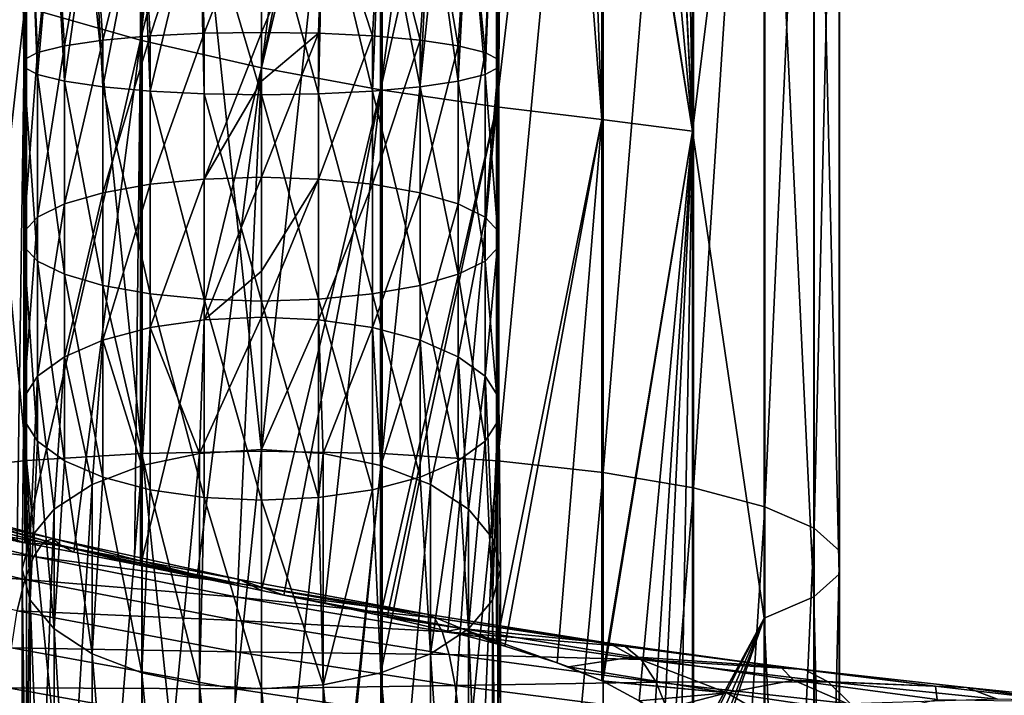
# Model space of a CAD drawing. Header units: metres. Extents: x -109 to 109, y -452 to 89.
# Tile 276 of 656: x -4 to 11, y -166 to -156. Entities that reach past the tile are written whole.
import ezdxf

# ---------------------------------------------------------------- set-up
doc = ezdxf.new("R2010")
doc.units = ezdxf.units.M
doc.layers.add('solid_K244270000C71_000_01', color=7, linetype='CONTINUOUS')
doc.layers.add('solid_k244270000c71_000_02', color=7, linetype='CONTINUOUS')

msp = doc.modelspace()

# ---------------------------------------------------------------- linework, layer by layer
at = {"layer": 'solid_K244270000C71_000_01'}
for points in [[(0, -145.388916, 867.720947), (0, -161.974365, 871.503174), (1.767249, -145.439102, 867.542114)], [(0, -161.974365, 871.503174), (1.767249, -162.009903, 871.320862), (1.767249, -145.439102, 867.542114)], [(1.767249, -145.439102, 867.542114), (1.767249, -162.009903, 871.320862), (3.458888, -145.587692, 867.012695)], [(1.767249, -162.009903, 871.320862), (3.458888, -162.115128, 870.781128), (3.458888, -145.587692, 867.012695)], [(3.458888, -145.587692, 867.012695), (3.458888, -162.115128, 870.781128), (4.999055, -145.828156, 866.155945)], [(3.458888, -162.115128, 870.781128), (4.999055, -162.285431, 869.907715), (4.999055, -145.828156, 866.155945)], [(4.999055, -145.828156, 866.155945), (4.999055, -162.285431, 869.907715), (6.320303, -146.149979, 865.009277)], [(4.999055, -162.285431, 869.907715), (6.320303, -162.513336, 868.73877), (6.320303, -146.149979, 865.009277)], [(6.320303, -146.149979, 865.009277), (6.320303, -162.513336, 868.73877), (7.364774, -146.539063, 863.622986)], [(6.320303, -162.513336, 868.73877), (7.364774, -162.788879, 867.3255), (7.364774, -146.539063, 863.622986)], [(7.364774, -146.539063, 863.622986), (7.364774, -162.788879, 867.3255), (8.086726, -146.978363, 862.057739)], [(7.364774, -162.788879, 867.3255), (8.086726, -163.099976, 865.729797), (8.086726, -146.978363, 862.057739)], [(8.086726, -146.978363, 862.057739), (8.086726, -163.099976, 865.729797), (8.454546, -147.448654, 860.382141)], [(8.086726, -163.099976, 865.729797), (8.454546, -163.433014, 864.021606), (8.454546, -147.448654, 860.382141)], [(8.454546, -147.448654, 860.382141), (8.454546, -163.433014, 864.021606), (8.452125, -147.929337, 858.669495)], [(8.452125, -147.929337, 858.669495), (8.452125, -163.773422, 862.275635), (8.079568, -148.399338, 856.994812)], [(8.454546, -163.433014, 864.021606), (8.452125, -163.773422, 862.275635), (8.452125, -147.929337, 858.669495)], [(6.163267, -148.461227, 853.680664), (6.310166, -148.318588, 853.805908), (6.304805, -157.293091, 856.047607)], [(6.304805, -157.293091, 856.047607), (6.310166, -148.318588, 853.805908), (7.353192, -148.83812, 855.431458)], [(5.901485, -148.648392, 853.458496), (6.163267, -148.461227, 853.680664), (6.304805, -157.293091, 856.047607)], [(8.079568, -148.399338, 856.994812), (8.079568, -164.106262, 860.568359), (7.353192, -148.83812, 855.431458)], [(8.452125, -163.773422, 862.275635), (8.079568, -164.106262, 860.568359), (8.079568, -148.399338, 856.994812)], [(5.5257, -148.83252, 853.154968), (5.887649, -148.656647, 853.44696), (6.304805, -157.293091, 856.047607)], [(5.887649, -148.656647, 853.44696), (5.901485, -148.648392, 853.458496), (6.304805, -157.293091, 856.047607)], [(0, -156.370483, 852.963684), (0, -148.802002, 851.029175), (0.944926, -148.969009, 851.130066)], [(5.010845, -148.993073, 852.776794), (5.5257, -148.83252, 853.154968), (6.304805, -157.293091, 856.047607)], [(6.304805, -157.293091, 856.047607), (7.353192, -148.83812, 855.431458), (7.353192, -164.416992, 858.974609)], [(8.079568, -164.106262, 860.568359), (7.353192, -164.416992, 858.974609), (7.353192, -148.83812, 855.431458)], [(0, -156.370483, 852.963684), (0.944926, -148.969009, 851.130066), (1.468173, -149.041214, 851.227905)], [(0, -156.370483, 852.963684), (1.468173, -149.041214, 851.227905), (1.745131, -149.073334, 851.292053)], [(4.359558, -149.106537, 852.361084), (4.686684, -149.059311, 852.561401), (4.980319, -157.12616, 854.792419)], [(4.686684, -149.059311, 852.561401), (4.98241, -148.999786, 852.757202), (4.980319, -157.12616, 854.792419)], [(4.980319, -157.12616, 854.792419), (4.98241, -148.999786, 852.757202), (6.304805, -157.293091, 856.047607)], [(4.98241, -148.999786, 852.757202), (5.010845, -148.993073, 852.776794), (6.304805, -157.293091, 856.047607)], [(0, -156.370483, 852.963684), (1.745131, -149.073334, 851.292053), (1.744606, -156.690506, 853.22406)], [(1.744606, -156.690506, 853.22406), (1.745131, -149.073334, 851.292053), (1.871837, -149.086578, 851.324341)], [(1.744606, -156.690506, 853.22406), (1.871837, -149.086578, 851.324341), (2.763667, -149.151596, 851.604797)], [(1.744606, -156.690506, 853.22406), (2.763667, -149.151596, 851.604797), (3.440239, -149.162811, 851.883179)], [(1.744606, -156.690506, 853.22406), (3.440239, -149.162811, 851.883179), (3.437735, -156.940308, 853.841309)], [(3.437735, -156.940308, 853.841309), (4.359558, -149.106537, 852.361084), (4.980319, -157.12616, 854.792419)], [(3.437735, -156.940308, 853.841309), (3.600319, -149.159637, 851.957825), (4.359558, -149.106537, 852.361084)], [(3.437735, -156.940308, 853.841309), (3.440239, -149.162811, 851.883179), (3.600319, -149.159637, 851.957825)], [(0.905867, -153.699997, 377.880646), (0, -153.699997, 377.999908), (0.837605, -156.748016, 377.698822)], [(0.905867, -153.699997, 377.880646), (0.837605, -156.748016, 377.698822), (1.626531, -156.709045, 377.402161)], [(0.905867, -153.699997, 371.119171), (1.626531, -155.901627, 371.256805), (0.837605, -155.86264, 370.960144)], [(1.75, -153.699997, 377.531006), (0.905867, -153.699997, 377.880646), (1.626531, -156.709045, 377.402161)], [(0.905867, -153.699997, 371.119171), (1.75, -153.699997, 371.468811), (1.626531, -155.901627, 371.256805)], [(1.75, -153.699997, 377.531006), (1.626531, -156.709045, 377.402161), (2.320929, -156.646606, 376.926941)], [(1.75, -153.699997, 371.468811), (2.320929, -155.964066, 371.732025), (1.626531, -155.901627, 371.256805)], [(2.474874, -153.699997, 376.974792), (1.75, -153.699997, 377.531006), (2.320929, -156.646606, 376.926941)], [(1.75, -153.699997, 371.468811), (2.474874, -153.699997, 372.025024), (2.320929, -155.964066, 371.732025)], [(2.474874, -153.699997, 376.974792), (2.320929, -156.646606, 376.926941), (2.880444, -156.564331, 376.300781)], [(2.474874, -153.699997, 372.025024), (2.880444, -156.046326, 372.358215), (2.320929, -155.964066, 371.732025)], [(3.031089, -153.699997, 376.249908), (2.474874, -153.699997, 376.974792), (2.880444, -156.564331, 376.300781)], [(2.474874, -153.699997, 372.025024), (3.031089, -153.699997, 372.749908), (2.880444, -156.046326, 372.358215)], [(3.031089, -153.699997, 376.249908), (2.880444, -156.564331, 376.300781), (3.272557, -156.46701, 375.560028)], [(3.031089, -153.699997, 372.749908), (3.272557, -156.143661, 373.098938), (2.880444, -156.046326, 372.358215)], [(3.38074, -153.699997, 375.405762), (3.031089, -153.699997, 376.249908), (3.272557, -156.46701, 375.560028)], [(3.031089, -153.699997, 372.749908), (3.38074, -153.699997, 373.594025), (3.272557, -156.143661, 373.098938)], [(3.38074, -153.699997, 375.405762), (3.272557, -156.46701, 375.560028), (3.474481, -156.360291, 374.747772)], [(3.38074, -153.699997, 373.594025), (3.474481, -156.250381, 373.911194), (3.272557, -156.143661, 373.098938)], [(3.5, -153.699997, 374.499908), (3.38074, -153.699997, 375.405762), (3.474481, -156.360291, 374.747772)], [(3.38074, -153.699997, 373.594025), (3.5, -153.699997, 374.499908), (3.474481, -156.250381, 373.911194)], [(3.5, -153.699997, 374.499908), (3.474481, -156.360291, 374.747772), (3.474481, -156.250381, 373.911194)], [(0.837605, -155.86264, 370.960144), (1.626531, -155.901627, 371.256805), (0.837605, -157.994736, 370.536469)], [(1.626531, -155.901627, 371.256805), (1.626531, -158.072144, 370.8255), (0.837605, -157.994736, 370.536469)], [(1.626531, -155.901627, 371.256805), (2.320929, -155.964066, 371.732025), (1.626531, -158.072144, 370.8255)], [(2.320929, -155.964066, 371.732025), (2.320929, -158.196136, 371.288483), (1.626531, -158.072144, 370.8255)], [(2.320929, -155.964066, 371.732025), (2.880444, -156.046326, 372.358215), (2.320929, -158.196136, 371.288483)], [(2.880444, -156.046326, 372.358215), (2.880444, -158.359512, 371.89856), (2.320929, -158.196136, 371.288483)], [(2.880444, -156.046326, 372.358215), (3.272557, -156.143661, 373.098938), (2.880444, -158.359512, 371.89856)], [(3.272557, -156.143661, 373.098938), (3.272557, -158.55278, 372.620239), (2.880444, -158.359512, 371.89856)], [(3.272557, -156.143661, 373.098938), (3.474481, -156.250381, 373.911194), (3.272557, -158.55278, 372.620239)], [(3.474481, -156.250381, 373.911194), (3.474481, -158.764709, 373.411591), (3.272557, -158.55278, 372.620239)], [(3.474481, -156.250381, 373.911194), (3.474481, -156.360291, 374.747772), (3.474481, -158.764709, 373.411591)], [(0, -164.011551, 854.587952), (0, -156.370483, 852.963684), (1.744606, -156.690506, 853.22406)], [(3.474481, -156.360291, 374.747772), (3.272557, -156.46701, 375.560028), (3.474481, -158.982986, 374.226624)], [(3.474481, -156.360291, 374.747772), (3.474481, -158.982986, 374.226624), (3.474481, -158.764709, 373.411591)], [(3.272557, -156.46701, 375.560028), (2.880444, -156.564331, 376.300781), (3.272557, -159.194916, 375.017975)], [(3.272557, -156.46701, 375.560028), (3.272557, -159.194916, 375.017975), (3.474481, -158.982986, 374.226624)], [(0.326483, -164.079163, 854.6073), (0, -164.011551, 854.587952), (1.744606, -156.690506, 853.22406)], [(0.927363, -164.204834, 854.676514), (0.326483, -164.079163, 854.6073), (1.744606, -156.690506, 853.22406)], [(0.927363, -164.204834, 854.676514), (1.744606, -156.690506, 853.22406), (1.744866, -164.380783, 854.842468)], [(2.320929, -156.646606, 376.926941), (1.626531, -156.709045, 377.402161), (2.320929, -159.551575, 376.349701)], [(1.744866, -164.380783, 854.842468), (1.744606, -156.690506, 853.22406), (3.437735, -156.940308, 853.841309)], [(2.880444, -156.564331, 376.300781), (2.320929, -156.646606, 376.926941), (2.880444, -159.388199, 375.739655)], [(2.320929, -156.646606, 376.926941), (2.320929, -159.551575, 376.349701), (2.880444, -159.388199, 375.739655)], [(2.880444, -156.564331, 376.300781), (2.880444, -159.388199, 375.739655), (3.272557, -159.194916, 375.017975)], [(0.837605, -156.748016, 377.698822), (0, -156.761261, 377.799652), (0.837605, -159.75296, 377.101715)], [(1.626531, -156.709045, 377.402161), (0.837605, -156.748016, 377.698822), (1.626531, -159.675568, 376.812714)], [(0.837605, -156.748016, 377.698822), (0.837605, -159.75296, 377.101715), (1.626531, -159.675568, 376.812714)], [(1.626531, -156.709045, 377.402161), (1.626531, -159.675568, 376.812714), (2.320929, -159.551575, 376.349701)], [(1.841262, -164.402115, 854.867676), (1.744866, -164.380783, 854.842468), (3.437735, -156.940308, 853.841309)], [(2.725565, -164.607681, 855.157715), (1.841262, -164.402115, 854.867676), (3.437735, -156.940308, 853.841309)], [(2.725565, -164.607681, 855.157715), (3.437735, -156.940308, 853.841309), (3.439316, -164.793518, 855.475342)], [(3.439316, -164.793518, 855.475342), (3.437735, -156.940308, 853.841309), (4.980319, -157.12616, 854.792419)], [(3.561313, -164.827972, 855.537842), (3.439316, -164.793518, 855.475342), (4.980319, -157.12616, 854.792419)], [(4.32708, -165.070602, 855.991394), (3.561313, -164.827972, 855.537842), (4.980319, -157.12616, 854.792419)], [(4.32708, -165.070602, 855.991394), (4.980319, -157.12616, 854.792419), (4.981078, -165.333771, 856.475403)], [(4.981078, -165.333771, 856.475403), (4.980319, -157.12616, 854.792419), (6.304805, -157.293091, 856.047607)], [(4.993246, -165.339386, 856.485413), (4.981078, -165.333771, 856.475403), (6.304805, -157.293091, 856.047607)], [(5.525215, -165.62558, 856.963684), (4.993246, -165.339386, 856.485413), (6.304805, -157.293091, 856.047607)], [(5.753656, -165.782623, 857.197815), (5.525215, -165.62558, 856.963684), (6.304805, -157.293091, 856.047607)], [(5.897605, -165.898331, 857.356201), (5.753656, -165.782623, 857.197815), (6.304805, -157.293091, 856.047607)], [(6.143525, -166.143341, 857.650513), (5.897605, -165.898331, 857.356201), (6.304805, -157.293091, 856.047607)], [(6.143525, -166.143341, 857.650513), (6.304805, -157.293091, 856.047607), (6.305204, -166.363113, 857.865906)], [(6.305204, -166.363113, 857.865906), (6.304805, -157.293091, 856.047607), (7.353192, -164.416992, 858.974609)], [(0.837605, -157.994736, 370.536469), (1.626531, -158.072144, 370.8255), (0.837605, -160.053192, 369.837891)], [(1.626531, -158.072144, 370.8255), (1.626531, -160.167694, 370.114319), (0.837605, -160.053192, 369.837891)], [(1.626531, -158.072144, 370.8255), (2.320929, -158.196136, 371.288483), (1.626531, -160.167694, 370.114319)], [(2.320929, -158.196136, 371.288483), (2.320929, -160.35112, 370.557129), (1.626531, -160.167694, 370.114319)], [(2.320929, -158.196136, 371.288483), (2.880444, -158.359512, 371.89856), (2.320929, -160.35112, 370.557129)], [(2.880444, -158.359512, 371.89856), (2.880444, -160.592804, 371.140625), (2.320929, -160.35112, 370.557129)], [(2.880444, -158.359512, 371.89856), (3.272557, -158.55278, 372.620239), (2.880444, -160.592804, 371.140625)], [(3.272557, -158.55278, 372.620239), (3.272557, -160.878708, 371.830841), (2.880444, -160.592804, 371.140625)], [(3.272557, -158.55278, 372.620239), (3.474481, -158.764709, 373.411591), (3.272557, -160.878708, 371.830841)], [(3.474481, -158.764709, 373.411591), (3.474481, -161.19223, 372.587738), (3.272557, -160.878708, 371.830841)], [(3.474481, -158.764709, 373.411591), (3.474481, -158.982986, 374.226624), (3.474481, -161.19223, 372.587738)], [(3.474481, -158.982986, 374.226624), (3.272557, -159.194916, 375.017975), (3.474481, -161.515121, 373.367249)], [(3.474481, -158.982986, 374.226624), (3.474481, -161.515121, 373.367249), (3.474481, -161.19223, 372.587738)], [(3.272557, -159.194916, 375.017975), (2.880444, -159.388199, 375.739655), (3.272557, -161.828629, 374.124146)], [(3.272557, -159.194916, 375.017975), (3.272557, -161.828629, 374.124146), (3.474481, -161.515121, 373.367249)], [(2.880444, -159.388199, 375.739655), (2.320929, -159.551575, 376.349701), (2.880444, -162.114532, 374.814392)], [(2.880444, -159.388199, 375.739655), (2.880444, -162.114532, 374.814392), (3.272557, -161.828629, 374.124146)], [(2.320929, -159.551575, 376.349701), (1.626531, -159.675568, 376.812714), (2.320929, -162.356216, 375.397858)], [(2.320929, -159.551575, 376.349701), (2.320929, -162.356216, 375.397858), (2.880444, -162.114532, 374.814392)], [(1.626531, -159.675568, 376.812714), (0.837605, -159.75296, 377.101715), (1.626531, -162.539642, 375.840698)], [(1.626531, -159.675568, 376.812714), (1.626531, -162.539642, 375.840698), (2.320929, -162.356216, 375.397858)], [(0.837605, -159.75296, 377.101715), (0, -159.779282, 377.199951), (0.837605, -162.654144, 376.117126)], [(0.837605, -159.75296, 377.101715), (0.837605, -162.654144, 376.117126), (1.626531, -162.539642, 375.840698)], [(0.837605, -160.053192, 369.837891), (1.626531, -160.167694, 370.114319), (0.905867, -162.009628, 368.892609)], [(1.626531, -160.167694, 370.114319), (1.75, -162.184448, 369.195404), (0.905867, -162.009628, 368.892609)], [(1.626531, -160.167694, 370.114319), (2.320929, -160.35112, 370.557129), (1.75, -162.184448, 369.195404)], [(2.320929, -160.35112, 370.557129), (2.474874, -162.46257, 369.677124), (1.75, -162.184448, 369.195404)], [(2.320929, -160.35112, 370.557129), (2.880444, -160.592804, 371.140625), (2.474874, -162.46257, 369.677124)], [(2.880444, -160.592804, 371.140625), (3.031089, -162.824997, 370.304871), (2.474874, -162.46257, 369.677124)], [(2.880444, -160.592804, 371.140625), (3.272557, -160.878708, 371.830841), (3.031089, -162.824997, 370.304871)], [(3.272557, -160.878708, 371.830841), (3.38074, -163.24707, 371.035919), (3.031089, -162.824997, 370.304871)], [(3.272557, -160.878708, 371.830841), (3.474481, -161.19223, 372.587738), (3.38074, -163.24707, 371.035919)], [(3.474481, -161.19223, 372.587738), (3.5, -163.699997, 371.820404), (3.38074, -163.24707, 371.035919)], [(3.474481, -161.19223, 372.587738), (3.474481, -161.515121, 373.367249), (3.5, -163.699997, 371.820404)], [(3.474481, -161.515121, 373.367249), (3.272557, -161.828629, 374.124146), (3.38074, -164.152939, 372.604919)], [(3.474481, -161.515121, 373.367249), (3.38074, -164.152939, 372.604919), (3.5, -163.699997, 371.820404)], [(3.272557, -161.828629, 374.124146), (2.880444, -162.114532, 374.814392), (3.031089, -164.574997, 373.335968)], [(3.272557, -161.828629, 374.124146), (3.031089, -164.574997, 373.335968), (3.38074, -164.152939, 372.604919)], [(0, -161.974365, 871.503174), (0, -178.812943, 873.920715), (1.767249, -162.009903, 871.320862)], [(0, -178.812943, 873.920715), (1.767249, -178.833603, 873.736145), (1.767249, -162.009903, 871.320862)], [(0.905867, -162.009628, 368.892609), (1.75, -162.184448, 369.195404), (0.905867, -170.669891, 363.892609)], [(1.767249, -162.009903, 871.320862), (1.767249, -178.833603, 873.736145), (3.458888, -162.115128, 870.781128)], [(1.767249, -178.833603, 873.736145), (3.458888, -178.894775, 873.189697), (3.458888, -162.115128, 870.781128)], [(2.880444, -162.114532, 374.814392), (2.320929, -162.356216, 375.397858), (2.474874, -164.937439, 373.963715)], [(2.880444, -162.114532, 374.814392), (2.474874, -164.937439, 373.963715), (3.031089, -164.574997, 373.335968)], [(3.458888, -162.115128, 870.781128), (3.458888, -178.894775, 873.189697), (4.999055, -162.285431, 869.907715)], [(1.75, -162.184448, 369.195404), (1.75, -170.844711, 364.195404), (0.905867, -170.669891, 363.892609)], [(1.75, -162.184448, 369.195404), (2.474874, -162.46257, 369.677124), (1.75, -170.844711, 364.195404)], [(3.458888, -178.894775, 873.189697), (4.999055, -178.993774, 872.305298), (4.999055, -162.285431, 869.907715)], [(4.999055, -162.285431, 869.907715), (4.999055, -178.993774, 872.305298), (6.320303, -162.513336, 868.73877)], [(2.320929, -162.356216, 375.397858), (1.626531, -162.539642, 375.840698), (1.75, -165.215546, 374.445404)], [(2.320929, -162.356216, 375.397858), (1.75, -165.215546, 374.445404), (2.474874, -164.937439, 373.963715)], [(1.626531, -162.539642, 375.840698), (0.837605, -162.654144, 376.117126), (0.905867, -165.390366, 374.74823)], [(1.626531, -162.539642, 375.840698), (0.905867, -165.390366, 374.74823), (1.75, -165.215546, 374.445404)], [(2.474874, -162.46257, 369.677124), (2.474874, -171.122818, 364.677124), (1.75, -170.844711, 364.195404)], [(2.474874, -162.46257, 369.677124), (3.031089, -162.824997, 370.304871), (2.474874, -171.122818, 364.677124)], [(4.999055, -178.993774, 872.305298), (6.320303, -179.126266, 871.121704), (6.320303, -162.513336, 868.73877)], [(6.320303, -162.513336, 868.73877), (6.320303, -179.126266, 871.121704), (7.364774, -162.788879, 867.3255)], [(0.837605, -162.654144, 376.117126), (0, -162.693054, 376.21106), (0.905867, -165.390366, 374.74823)], [(0, -162.693054, 376.21106), (0, -165.449997, 374.851501), (0.905867, -165.390366, 374.74823)], [(3.031089, -162.824997, 370.304871), (3.031089, -171.48526, 365.304871), (2.474874, -171.122818, 364.677124)], [(3.031089, -162.824997, 370.304871), (3.38074, -163.24707, 371.035919), (3.031089, -171.48526, 365.304871)], [(6.320303, -179.126266, 871.121704), (7.364774, -179.286453, 869.690796), (7.364774, -162.788879, 867.3255)], [(7.364774, -162.788879, 867.3255), (7.364774, -179.286453, 869.690796), (8.086726, -163.099976, 865.729797)], [(7.364774, -179.286453, 869.690796), (8.086726, -179.4673, 868.075134), (8.086726, -163.099976, 865.729797)], [(8.086726, -163.099976, 865.729797), (8.086726, -179.4673, 868.075134), (8.454546, -163.433014, 864.021606)], [(3.38074, -163.24707, 371.035919), (3.38074, -171.907318, 366.035919), (3.031089, -171.48526, 365.304871)], [(3.38074, -163.24707, 371.035919), (3.5, -163.699997, 371.820404), (3.38074, -171.907318, 366.035919)], [(8.086726, -179.4673, 868.075134), (8.454546, -179.660919, 866.34552), (8.454546, -163.433014, 864.021606)], [(8.454546, -163.433014, 864.021606), (8.454546, -179.660919, 866.34552), (8.452125, -163.773422, 862.275635)], [(3.5, -172.36026, 366.820404), (3.5, -163.699997, 371.820404), (3.38074, -164.152939, 372.604919)], [(3.38074, -171.907318, 366.035919), (3.5, -163.699997, 371.820404), (3.5, -172.36026, 366.820404)], [(-0.333294, -163.908829, 853.180603), (-0.31865, -163.850952, 853.895874), (2.422369, -164.359253, 854.181335)], [(-0.31865, -163.850952, 853.895874), (0, -164.011551, 854.587952), (0.326483, -164.079163, 854.6073)], [(2.422369, -164.359253, 854.181335), (-0.31865, -163.850952, 853.895874), (0.326483, -164.079163, 854.6073)], [(8.452125, -163.773422, 862.275635), (8.452125, -179.858795, 864.577759), (8.079568, -164.106262, 860.568359)], [(8.454546, -179.660919, 866.34552), (8.452125, -179.858795, 864.577759), (8.452125, -163.773422, 862.275635)], [(-0.333294, -163.908829, 853.180603), (2.422369, -164.359253, 854.181335), (2.533696, -164.413345, 853.474365)], [(2.929685, -164.57103, 854.996033), (0.326483, -164.079163, 854.6073), (0.927363, -164.204834, 854.676514)], [(2.929685, -164.57103, 854.996033), (2.422369, -164.359253, 854.181335), (0.326483, -164.079163, 854.6073)], [(3.38074, -172.813187, 367.604919), (3.38074, -164.152939, 372.604919), (3.031089, -164.574997, 373.335968)], [(3.38074, -172.813187, 367.604919), (3.5, -172.36026, 366.820404), (3.38074, -164.152939, 372.604919)], [(8.079568, -164.106262, 860.568359), (8.079568, -180.052292, 862.849121), (7.353192, -164.416992, 858.974609)], [(8.452125, -179.858795, 864.577759), (8.079568, -180.052292, 862.849121), (8.079568, -164.106262, 860.568359)], [(2.929685, -164.57103, 854.996033), (0.927363, -164.204834, 854.676514), (1.744866, -164.380783, 854.842468)], [(2.929685, -164.57103, 854.996033), (1.744866, -164.380783, 854.842468), (1.841262, -164.402115, 854.867676)], [(2.929685, -164.57103, 854.996033), (1.841262, -164.402115, 854.867676), (2.725565, -164.607681, 855.157715)], [(2.929685, -164.57103, 854.996033), (5.087806, -164.783615, 854.935913), (2.422369, -164.359253, 854.181335)], [(2.533696, -164.413345, 853.474365), (2.422369, -164.359253, 854.181335), (5.087806, -164.783615, 854.935913)], [(2.533696, -164.413345, 853.474365), (5.087806, -164.783615, 854.935913), (5.321632, -164.829849, 854.258789)], [(2.533696, -164.413345, 853.474365), (5.321632, -164.829849, 854.258789), (2.645064, -164.613647, 852.794067)], [(6.307, -166.365997, 857.868408), (6.305204, -166.363113, 857.865906), (7.353192, -164.416992, 858.974609)], [(6.335826, -166.414474, 857.909485), (6.307, -166.365997, 857.868408), (7.353192, -164.416992, 858.974609)], [(6.409348, -166.561859, 858.019836), (6.335826, -166.414474, 857.909485), (7.353192, -164.416992, 858.974609)], [(6.468805, -166.732117, 858.119507), (6.409348, -166.561859, 858.019836), (7.353192, -164.416992, 858.974609)], [(6.499057, -166.884186, 858.182068), (6.468805, -166.732117, 858.119507), (7.353192, -164.416992, 858.974609)], [(6.499057, -166.884186, 858.182068), (7.353192, -164.416992, 858.974609), (7.353192, -180.232925, 861.235474)], [(8.079568, -180.052292, 862.849121), (7.353192, -180.232925, 861.235474), (7.353192, -164.416992, 858.974609)], [(3.031089, -173.23526, 368.335968), (3.031089, -164.574997, 373.335968), (2.474874, -164.937439, 373.963715)], [(2.645064, -164.613647, 852.794067), (5.555543, -165.022934, 853.608093), (2.748407, -164.949295, 852.190369)], [(5.321632, -164.829849, 854.258789), (5.555543, -165.022934, 853.608093), (2.645064, -164.613647, 852.794067)], [(2.929685, -164.57103, 854.996033), (2.725565, -164.607681, 855.157715), (3.439316, -164.793518, 855.475342)], [(2.929685, -164.57103, 854.996033), (3.439316, -164.793518, 855.475342), (3.561313, -164.827972, 855.537842)], [(2.929685, -164.57103, 854.996033), (3.561313, -164.827972, 855.537842), (4.32708, -165.070602, 855.991394)], [(2.929685, -164.57103, 854.996033), (4.32708, -165.070602, 855.991394), (4.490327, -165.130127, 856.103088)], [(2.929685, -164.57103, 854.996033), (4.490327, -165.130127, 856.103088), (5.441858, -164.983734, 855.822021)], [(2.929685, -164.57103, 854.996033), (5.441858, -164.983734, 855.822021), (5.087806, -164.783615, 854.935913)], [(3.031089, -173.23526, 368.335968), (3.38074, -172.813187, 367.604919), (3.031089, -164.574997, 373.335968)], [(5.441858, -164.983734, 855.822021), (7.593391, -165.131287, 856.143311), (5.087806, -164.783615, 854.935913)], [(5.321632, -164.829849, 854.258789), (5.087806, -164.783615, 854.935913), (7.593391, -165.131287, 856.143311)], [(5.321632, -164.829849, 854.258789), (7.593391, -165.131287, 856.143311), (7.94237, -165.165939, 855.516968)], [(5.321632, -164.829849, 854.258789), (7.94237, -165.165939, 855.516968), (5.555543, -165.022934, 853.608093)], [(2.474874, -173.597687, 368.963715), (2.474874, -164.937439, 373.963715), (1.75, -165.215546, 374.445404)], [(2.474874, -173.597687, 368.963715), (3.031089, -173.23526, 368.335968), (2.474874, -164.937439, 373.963715)], [(2.748407, -164.949295, 852.190369), (5.772598, -165.3526, 853.031433), (2.836325, -165.404678, 851.707336)], [(5.555543, -165.022934, 853.608093), (5.772598, -165.3526, 853.031433), (2.748407, -164.949295, 852.190369)], [(6.811132, -165.507507, 857.19165), (5.441858, -164.983734, 855.822021), (4.490327, -165.130127, 856.103088)], [(5.441858, -164.983734, 855.822021), (7.784883, -165.326263, 857.07135), (7.593391, -165.131287, 856.143311)], [(6.811132, -165.507507, 857.19165), (7.784883, -165.326263, 857.07135), (5.441858, -164.983734, 855.822021)], [(5.555543, -165.022934, 853.608093), (8.291475, -165.34845, 854.916809), (5.772598, -165.3526, 853.031433)], [(7.94237, -165.165939, 855.516968), (8.291475, -165.34845, 854.916809), (5.555543, -165.022934, 853.608093)], [(4.490327, -165.130127, 856.103088), (4.32708, -165.070602, 855.991394), (4.981078, -165.333771, 856.475403)], [(6.811132, -165.507507, 857.19165), (4.490327, -165.130127, 856.103088), (4.981078, -165.333771, 856.475403)], [(7.784883, -165.326263, 857.07135), (9.862378, -165.412979, 857.766418), (7.593391, -165.131287, 856.143311)], [(7.94237, -165.165939, 855.516968), (7.593391, -165.131287, 856.143311), (9.862378, -165.412979, 857.766418)], [(7.94237, -165.165939, 855.516968), (9.862378, -165.412979, 857.766418), (10.315635, -165.432831, 857.209961)], [(7.94237, -165.165939, 855.516968), (10.315635, -165.432831, 857.209961), (8.291475, -165.34845, 854.916809)], [(1.75, -173.875793, 369.445404), (1.75, -165.215546, 374.445404), (0.905867, -165.390366, 374.74823)], [(1.75, -173.875793, 369.445404), (2.474874, -173.597687, 368.963715), (1.75, -165.215546, 374.445404)], [(6.811132, -165.507507, 857.19165), (4.981078, -165.333771, 856.475403), (4.993246, -165.339386, 856.485413)], [(6.811132, -165.507507, 857.19165), (4.993246, -165.339386, 856.485413), (5.525215, -165.62558, 856.963684)], [(6.811132, -165.507507, 857.19165), (8.926207, -165.82341, 858.667419), (7.784883, -165.326263, 857.07135)], [(7.784883, -165.326263, 857.07135), (9.887297, -165.609116, 858.705933), (9.862378, -165.412979, 857.766418)], [(8.926207, -165.82341, 858.667419), (9.887297, -165.609116, 858.705933), (7.784883, -165.326263, 857.07135)], [(0.905867, -174.050629, 369.74823), (1.75, -173.875793, 369.445404), (0.905867, -165.390366, 374.74823)], [(5.772598, -165.3526, 853.031433), (5.957256, -165.803772, 852.571167), (2.836325, -165.404678, 851.707336)], [(2.836325, -165.404678, 851.707336), (5.957256, -165.803772, 852.571167), (2.904107, -165.943924, 851.368164)], [(8.291475, -165.34845, 854.916809), (8.615423, -165.669464, 854.38678), (5.772598, -165.3526, 853.031433)], [(5.772598, -165.3526, 853.031433), (8.615423, -165.669464, 854.38678), (5.957256, -165.803772, 852.571167)], [(8.291475, -165.34845, 854.916809), (10.769056, -165.601868, 856.679504), (8.615423, -165.669464, 854.38678)], [(10.315635, -165.432831, 857.209961), (10.769056, -165.601868, 856.679504), (8.291475, -165.34845, 854.916809)], [(9.887297, -165.609116, 858.705933), (11.821687, -165.640259, 859.760315), (9.862378, -165.412979, 857.766418)], [(10.315635, -165.432831, 857.209961), (9.862378, -165.412979, 857.766418), (11.821687, -165.640259, 859.760315)], [(10.315635, -165.432831, 857.209961), (11.821687, -165.640259, 859.760315), (12.36499, -165.642609, 859.290955)], [(10.315635, -165.432831, 857.209961), (12.36499, -165.642609, 859.290955), (10.769056, -165.601868, 856.679504)], [(6.811132, -165.507507, 857.19165), (5.525215, -165.62558, 856.963684), (5.753656, -165.782623, 857.197815)], [(7.857728, -166.123627, 858.462646), (6.811132, -165.507507, 857.19165), (5.753656, -165.782623, 857.197815)], [(7.857728, -166.123627, 858.462646), (8.926207, -165.82341, 858.667419), (6.811132, -165.507507, 857.19165)]]:
    msp.add_3dface(points, dxfattribs=at)
at = {"layer": 'solid_k244270000c71_000_02'}
for points in [[(-3.437735, -145.585175, 867.02179), (-1.744606, -162.009018, 871.325562), (-1.744606, -145.437836, 867.546753)], [(-1.744606, -145.437836, 867.546753), (0, -161.974365, 871.503174), (0, -145.388916, 867.720947)], [(-1.744606, -145.437836, 867.546753), (-1.744606, -162.009018, 871.325562), (0, -161.974365, 871.503174)], [(-4.980319, -145.824493, 866.169006), (-3.437735, -162.113358, 870.790344), (-3.437735, -145.585175, 867.02179)], [(-3.437735, -145.585175, 867.02179), (-3.437735, -162.113358, 870.790344), (-1.744606, -162.009018, 871.325562)], [(-4.980319, -145.824493, 866.169006), (-4.980319, -162.282837, 869.921021), (-3.437735, -162.113358, 870.790344)], [(-1.76749, -148.357468, 851.098206), (-1.767249, -155.965897, 853.059448), (-3.458888, -155.478821, 853.509033)], [(-0.939883, -148.588531, 851.023926), (-1.767249, -155.965897, 853.059448), (-1.76749, -148.357468, 851.098206)], [(-0.939883, -148.588531, 851.023926), (0, -148.802002, 851.029175), (-1.767249, -155.965897, 853.059448)], [(-1.767249, -155.965897, 853.059448), (0, -148.802002, 851.029175), (0, -156.370483, 852.963684)], [(-3.5, -153.699997, 374.499908), (-3.474481, -156.250381, 373.911194), (-3.474481, -156.360291, 374.747772)], [(-3.5, -153.699997, 374.499908), (-3.38074, -153.699997, 373.594025), (-3.474481, -156.250381, 373.911194)], [(-3.38074, -153.699997, 375.405762), (-3.5, -153.699997, 374.499908), (-3.474481, -156.360291, 374.747772)], [(-3.38074, -153.699997, 373.594025), (-3.272557, -156.143661, 373.098938), (-3.474481, -156.250381, 373.911194)], [(-3.38074, -153.699997, 375.405762), (-3.474481, -156.360291, 374.747772), (-3.272557, -156.46701, 375.560028)], [(-3.38074, -153.699997, 373.594025), (-3.031089, -153.699997, 372.749908), (-3.272557, -156.143661, 373.098938)], [(-3.031089, -153.699997, 376.249908), (-3.38074, -153.699997, 375.405762), (-3.272557, -156.46701, 375.560028)], [(-3.031089, -153.699997, 372.749908), (-2.880444, -156.046326, 372.358215), (-3.272557, -156.143661, 373.098938)], [(-3.031089, -153.699997, 376.249908), (-3.272557, -156.46701, 375.560028), (-2.880444, -156.564331, 376.300781)], [(-3.031089, -153.699997, 372.749908), (-2.474874, -153.699997, 372.025024), (-2.880444, -156.046326, 372.358215)], [(-2.474874, -153.699997, 376.974792), (-3.031089, -153.699997, 376.249908), (-2.880444, -156.564331, 376.300781)], [(-2.474874, -153.699997, 372.025024), (-2.320929, -155.964066, 371.732025), (-2.880444, -156.046326, 372.358215)], [(-2.474874, -153.699997, 376.974792), (-2.880444, -156.564331, 376.300781), (-2.320929, -156.646606, 376.926941)], [(-2.474874, -153.699997, 372.025024), (-1.75, -153.699997, 371.468811), (-2.320929, -155.964066, 371.732025)], [(-1.75, -153.699997, 377.531006), (-2.474874, -153.699997, 376.974792), (-2.320929, -156.646606, 376.926941)], [(-1.75, -153.699997, 371.468811), (-1.626531, -155.901627, 371.256805), (-2.320929, -155.964066, 371.732025)], [(-1.75, -153.699997, 377.531006), (-2.320929, -156.646606, 376.926941), (-1.626531, -156.709045, 377.402161)], [(-1.75, -153.699997, 371.468811), (-0.905867, -153.699997, 371.119171), (-1.626531, -155.901627, 371.256805)], [(-0.905867, -153.699997, 377.880646), (-1.75, -153.699997, 377.531006), (-1.626531, -156.709045, 377.402161)], [(-0.905867, -153.699997, 371.119171), (-0.837605, -155.86264, 370.960144), (-1.626531, -155.901627, 371.256805)], [(-0.905867, -153.699997, 377.880646), (-1.626531, -156.709045, 377.402161), (-0.837605, -156.748016, 377.698822)], [(-0.905867, -153.699997, 371.119171), (0, -153.699997, 370.999908), (-0.837605, -155.86264, 370.960144)], [(-0.905867, -153.699997, 377.880646), (-0.837605, -156.748016, 377.698822), (0, -156.761261, 377.799652)], [(0, -153.699997, 377.999908), (-0.905867, -153.699997, 377.880646), (0, -156.761261, 377.799652)], [(0, -153.699997, 370.999908), (0, -155.849396, 370.859314), (-0.837605, -155.86264, 370.960144)], [(0.905867, -153.699997, 371.119171), (0, -155.849396, 370.859314), (0, -153.699997, 370.999908)], [(0.905867, -153.699997, 371.119171), (0.837605, -155.86264, 370.960144), (0, -155.849396, 370.859314)], [(0.837605, -156.748016, 377.698822), (0, -153.699997, 377.999908), (0, -156.761261, 377.799652)], [(-3.458888, -155.478821, 853.509033), (-4.320534, -163.17131, 855.627502), (-4.999055, -154.914719, 854.289124)], [(-3.458888, -155.478821, 853.509033), (-3.570031, -163.294586, 855.250183), (-4.320534, -163.17131, 855.627502)], [(-3.458888, -155.478821, 853.509033), (-3.4608, -163.314423, 855.203491), (-3.570031, -163.294586, 855.250183)], [(-1.767249, -155.965897, 853.059448), (-3.4608, -163.314423, 855.203491), (-3.458888, -155.478821, 853.509033)], [(-1.767249, -155.965897, 853.059448), (-2.741768, -163.451874, 854.94281), (-3.4608, -163.314423, 855.203491)], [(-2.320929, -155.964066, 371.732025), (-2.320929, -158.196136, 371.288483), (-2.880444, -158.359512, 371.89856)], [(-2.880444, -156.046326, 372.358215), (-2.320929, -155.964066, 371.732025), (-2.880444, -158.359512, 371.89856)], [(-1.767249, -155.965897, 853.059448), (-1.857536, -163.629807, 854.723755), (-2.741768, -163.451874, 854.94281)], [(-1.626531, -155.901627, 371.256805), (-1.626531, -158.072144, 370.8255), (-2.320929, -158.196136, 371.288483)], [(-2.320929, -155.964066, 371.732025), (-1.626531, -155.901627, 371.256805), (-2.320929, -158.196136, 371.288483)], [(-1.767249, -155.965897, 853.059448), (-1.767677, -163.648148, 854.707336), (-1.857536, -163.629807, 854.723755)], [(-1.767249, -155.965897, 853.059448), (0, -156.370483, 852.963684), (-1.767677, -163.648148, 854.707336)], [(-0.837605, -155.86264, 370.960144), (-0.837605, -157.994736, 370.536469), (-1.626531, -158.072144, 370.8255)], [(-1.626531, -155.901627, 371.256805), (-0.837605, -155.86264, 370.960144), (-1.626531, -158.072144, 370.8255)], [(0, -155.849396, 370.859314), (0, -156.565201, 370.749237), (-0.837605, -157.994736, 370.536469)], [(-0.837605, -155.86264, 370.960144), (0, -155.849396, 370.859314), (-0.837605, -157.994736, 370.536469)], [(0.837605, -155.86264, 370.960144), (0, -156.565201, 370.749237), (0, -155.849396, 370.859314)], [(0.837605, -155.86264, 370.960144), (0, -157.96843, 370.438232), (0, -156.565201, 370.749237)], [(0.837605, -155.86264, 370.960144), (0.837605, -157.994736, 370.536469), (0, -157.96843, 370.438232)], [(-2.880444, -156.046326, 372.358215), (-2.880444, -158.359512, 371.89856), (-3.272557, -158.55278, 372.620239)], [(-3.272557, -156.143661, 373.098938), (-2.880444, -156.046326, 372.358215), (-3.272557, -158.55278, 372.620239)], [(-3.272557, -156.143661, 373.098938), (-3.272557, -158.55278, 372.620239), (-3.474481, -158.764709, 373.411591)], [(-3.474481, -156.250381, 373.911194), (-3.272557, -156.143661, 373.098938), (-3.474481, -158.764709, 373.411591)], [(-3.474481, -156.250381, 373.911194), (-3.474481, -158.764709, 373.411591), (-3.474481, -158.982986, 374.226624)], [(-3.474481, -156.360291, 374.747772), (-3.474481, -156.250381, 373.911194), (-3.474481, -158.982986, 374.226624)], [(-3.474481, -156.360291, 374.747772), (-3.474481, -158.982986, 374.226624), (-3.272557, -159.194916, 375.017975)], [(-3.272557, -156.46701, 375.560028), (-3.474481, -156.360291, 374.747772), (-3.272557, -159.194916, 375.017975)], [(-0.937754, -163.818375, 854.60376), (-1.767677, -163.648148, 854.707336), (0, -156.370483, 852.963684)], [(-0.344749, -163.940414, 854.581482), (-0.937754, -163.818375, 854.60376), (0, -156.370483, 852.963684)], [(-0.344749, -163.940414, 854.581482), (0, -156.370483, 852.963684), (0, -164.011551, 854.587952)], [(-3.272557, -156.46701, 375.560028), (-3.272557, -159.194916, 375.017975), (-2.880444, -159.388199, 375.739655)], [(-2.880444, -156.564331, 376.300781), (-3.272557, -156.46701, 375.560028), (-2.880444, -159.388199, 375.739655)], [(-2.880444, -156.564331, 376.300781), (-2.880444, -159.388199, 375.739655), (-2.320929, -159.551575, 376.349701)], [(-2.320929, -156.646606, 376.926941), (-2.880444, -156.564331, 376.300781), (-2.320929, -159.551575, 376.349701)], [(-2.320929, -156.646606, 376.926941), (-2.320929, -159.551575, 376.349701), (-1.626531, -159.675568, 376.812714)], [(-1.626531, -156.709045, 377.402161), (-2.320929, -156.646606, 376.926941), (-1.626531, -159.675568, 376.812714)], [(0, -156.565201, 370.749237), (0, -157.96843, 370.438232), (-0.837605, -157.994736, 370.536469)], [(-1.626531, -156.709045, 377.402161), (-1.626531, -159.675568, 376.812714), (-0.837605, -159.75296, 377.101715)], [(-0.837605, -156.748016, 377.698822), (-1.626531, -156.709045, 377.402161), (-0.837605, -159.75296, 377.101715)], [(-0.837605, -156.748016, 377.698822), (-0.837605, -159.75296, 377.101715), (0, -159.779282, 377.199951)], [(0, -156.761261, 377.799652), (-0.837605, -156.748016, 377.698822), (0, -159.779282, 377.199951)], [(0.837605, -159.75296, 377.101715), (0, -156.761261, 377.799652), (0, -159.779282, 377.199951)], [(-0.837605, -157.994736, 370.536469), (-0.837605, -160.053192, 369.837891), (-1.626531, -160.167694, 370.114319)], [(-1.626531, -158.072144, 370.8255), (-0.837605, -157.994736, 370.536469), (-1.626531, -160.167694, 370.114319)], [(0, -157.96843, 370.438232), (0, -159.343338, 370.004822), (-0.837605, -160.053192, 369.837891)], [(-0.837605, -157.994736, 370.536469), (0, -157.96843, 370.438232), (-0.837605, -160.053192, 369.837891)], [(0.837605, -157.994736, 370.536469), (0, -159.343338, 370.004822), (0, -157.96843, 370.438232)], [(0.837605, -157.994736, 370.536469), (0, -160.014282, 369.743927), (0, -159.343338, 370.004822)], [(0.837605, -157.994736, 370.536469), (0.837605, -160.053192, 369.837891), (0, -160.014282, 369.743927)], [(-1.626531, -158.072144, 370.8255), (-1.626531, -160.167694, 370.114319), (-2.320929, -160.35112, 370.557129)], [(-2.320929, -158.196136, 371.288483), (-1.626531, -158.072144, 370.8255), (-2.320929, -160.35112, 370.557129)], [(-2.320929, -158.196136, 371.288483), (-2.320929, -160.35112, 370.557129), (-2.880444, -160.592804, 371.140625)], [(-2.880444, -158.359512, 371.89856), (-2.320929, -158.196136, 371.288483), (-2.880444, -160.592804, 371.140625)], [(-2.880444, -158.359512, 371.89856), (-2.880444, -160.592804, 371.140625), (-3.272557, -160.878708, 371.830841)], [(-3.272557, -158.55278, 372.620239), (-2.880444, -158.359512, 371.89856), (-3.272557, -160.878708, 371.830841)], [(-3.272557, -158.55278, 372.620239), (-3.272557, -160.878708, 371.830841), (-3.474481, -161.19223, 372.587738)], [(-3.474481, -158.764709, 373.411591), (-3.272557, -158.55278, 372.620239), (-3.474481, -161.19223, 372.587738)], [(-3.474481, -158.764709, 373.411591), (-3.474481, -161.19223, 372.587738), (-3.474481, -161.515121, 373.367249)], [(-3.474481, -158.982986, 374.226624), (-3.474481, -158.764709, 373.411591), (-3.474481, -161.515121, 373.367249)], [(-3.474481, -158.982986, 374.226624), (-3.474481, -161.515121, 373.367249), (-3.272557, -161.828629, 374.124146)], [(-3.272557, -159.194916, 375.017975), (-3.474481, -158.982986, 374.226624), (-3.272557, -161.828629, 374.124146)], [(-3.272557, -159.194916, 375.017975), (-3.272557, -161.828629, 374.124146), (-2.880444, -162.114532, 374.814392)], [(-2.880444, -159.388199, 375.739655), (-3.272557, -159.194916, 375.017975), (-2.880444, -162.114532, 374.814392)], [(-2.880444, -159.388199, 375.739655), (-2.880444, -162.114532, 374.814392), (-2.320929, -162.356216, 375.397858)], [(-2.320929, -159.551575, 376.349701), (-2.880444, -159.388199, 375.739655), (-2.320929, -162.356216, 375.397858)], [(0, -159.343338, 370.004822), (0, -160.014282, 369.743927), (-0.837605, -160.053192, 369.837891)], [(-2.320929, -159.551575, 376.349701), (-2.320929, -162.356216, 375.397858), (-1.626531, -162.539642, 375.840698)], [(-1.626531, -159.675568, 376.812714), (-2.320929, -159.551575, 376.349701), (-1.626531, -162.539642, 375.840698)], [(-1.626531, -159.675568, 376.812714), (-1.626531, -162.539642, 375.840698), (-0.837605, -162.654144, 376.117126)], [(-0.837605, -159.75296, 377.101715), (-1.626531, -159.675568, 376.812714), (-0.837605, -162.654144, 376.117126)], [(-0.837605, -159.75296, 377.101715), (-0.837605, -162.654144, 376.117126), (0, -162.693054, 376.21106)], [(0, -159.779282, 377.199951), (-0.837605, -159.75296, 377.101715), (0, -162.693054, 376.21106)], [(0.837605, -162.654144, 376.117126), (0, -159.779282, 377.199951), (0, -162.693054, 376.21106)], [(-1.626531, -160.167694, 370.114319), (-0.837605, -160.053192, 369.837891), (-0.905867, -162.009628, 368.892609)], [(0, -160.014282, 369.743927), (0, -161.949997, 368.789337), (-0.905867, -162.009628, 368.892609)], [(-0.837605, -160.053192, 369.837891), (0, -160.014282, 369.743927), (-0.905867, -162.009628, 368.892609)], [(0.837605, -160.053192, 369.837891), (0, -161.949997, 368.789337), (0, -160.014282, 369.743927)], [(0.837605, -160.053192, 369.837891), (0.905867, -162.009628, 368.892609), (0, -161.949997, 368.789337)], [(-2.320929, -160.35112, 370.557129), (-1.626531, -160.167694, 370.114319), (-1.75, -162.184448, 369.195404)], [(-1.626531, -160.167694, 370.114319), (-0.905867, -162.009628, 368.892609), (-1.75, -162.184448, 369.195404)], [(-2.880444, -160.592804, 371.140625), (-2.320929, -160.35112, 370.557129), (-2.474874, -162.46257, 369.677124)], [(-2.320929, -160.35112, 370.557129), (-1.75, -162.184448, 369.195404), (-2.474874, -162.46257, 369.677124)], [(-3.272557, -160.878708, 371.830841), (-2.880444, -160.592804, 371.140625), (-3.031089, -162.824997, 370.304871)], [(-2.880444, -160.592804, 371.140625), (-2.474874, -162.46257, 369.677124), (-3.031089, -162.824997, 370.304871)], [(-3.474481, -161.19223, 372.587738), (-3.272557, -160.878708, 371.830841), (-3.38074, -163.24707, 371.035919)], [(-3.272557, -160.878708, 371.830841), (-3.031089, -162.824997, 370.304871), (-3.38074, -163.24707, 371.035919)], [(-3.474481, -161.19223, 372.587738), (-3.38074, -163.24707, 371.035919), (-3.5, -163.699997, 371.820404)], [(-3.474481, -161.515121, 373.367249), (-3.474481, -161.19223, 372.587738), (-3.5, -163.699997, 371.820404)], [(-3.474481, -161.515121, 373.367249), (-3.5, -163.699997, 371.820404), (-3.38074, -164.152939, 372.604919)], [(-3.272557, -161.828629, 374.124146), (-3.474481, -161.515121, 373.367249), (-3.38074, -164.152939, 372.604919)], [(-3.272557, -161.828629, 374.124146), (-3.38074, -164.152939, 372.604919), (-3.031089, -164.574997, 373.335968)], [(-2.880444, -162.114532, 374.814392), (-3.272557, -161.828629, 374.124146), (-3.031089, -164.574997, 373.335968)], [(-3.437735, -162.113358, 870.790344), (-1.744606, -178.833099, 873.740906), (-1.744606, -162.009018, 871.325562)], [(-0.905867, -162.009628, 368.892609), (-0.905867, -170.669891, 363.892609), (-1.75, -170.844711, 364.195404)], [(-1.75, -162.184448, 369.195404), (-0.905867, -162.009628, 368.892609), (-1.75, -170.844711, 364.195404)], [(-1.744606, -162.009018, 871.325562), (0, -178.812943, 873.920715), (0, -161.974365, 871.503174)], [(-1.744606, -162.009018, 871.325562), (-1.744606, -178.833099, 873.740906), (0, -178.812943, 873.920715)], [(0, -161.949997, 368.789337), (0, -170.61026, 363.789337), (-0.905867, -170.669891, 363.892609)], [(-0.905867, -162.009628, 368.892609), (0, -161.949997, 368.789337), (-0.905867, -170.669891, 363.892609)], [(0, -161.949997, 368.789337), (0.905867, -162.009628, 368.892609), (0, -170.61026, 363.789337)], [(0.905867, -162.009628, 368.892609), (0.905867, -170.669891, 363.892609), (0, -170.61026, 363.789337)], [(-4.980319, -162.282837, 869.921021), (-3.437735, -178.893753, 873.198975), (-3.437735, -162.113358, 870.790344)], [(-3.437735, -162.113358, 870.790344), (-3.437735, -178.893753, 873.198975), (-1.744606, -178.833099, 873.740906)], [(-2.880444, -162.114532, 374.814392), (-3.031089, -164.574997, 373.335968), (-2.474874, -164.937439, 373.963715)], [(-2.320929, -162.356216, 375.397858), (-2.880444, -162.114532, 374.814392), (-2.474874, -164.937439, 373.963715)], [(-4.980319, -162.282837, 869.921021), (-4.980319, -178.992279, 872.318787), (-3.437735, -178.893753, 873.198975)], [(-1.75, -162.184448, 369.195404), (-1.75, -170.844711, 364.195404), (-2.474874, -171.122818, 364.677124)], [(-2.474874, -162.46257, 369.677124), (-1.75, -162.184448, 369.195404), (-2.474874, -171.122818, 364.677124)], [(-2.320929, -162.356216, 375.397858), (-2.474874, -164.937439, 373.963715), (-1.75, -165.215546, 374.445404)], [(-1.626531, -162.539642, 375.840698), (-2.320929, -162.356216, 375.397858), (-1.75, -165.215546, 374.445404)], [(-5.94668, -162.615021, 854.078064), (-5.68539, -162.562714, 854.744568), (-3.049456, -163.252762, 854.087891)], [(-2.936613, -163.34848, 854.770142), (-3.049456, -163.252762, 854.087891), (-5.68539, -162.562714, 854.744568)], [(-5.439195, -162.668976, 855.390808), (-2.936613, -163.34848, 854.770142), (-5.68539, -162.562714, 854.744568)], [(-2.474874, -162.46257, 369.677124), (-2.474874, -171.122818, 364.677124), (-3.031089, -171.48526, 365.304871)], [(-3.031089, -162.824997, 370.304871), (-2.474874, -162.46257, 369.677124), (-3.031089, -171.48526, 365.304871)], [(-1.626531, -162.539642, 375.840698), (-1.75, -165.215546, 374.445404), (-0.905867, -165.390366, 374.74823)], [(-0.837605, -162.654144, 376.117126), (-1.626531, -162.539642, 375.840698), (-0.905867, -165.390366, 374.74823)], [(-5.94668, -162.615021, 854.078064), (-3.189604, -163.310074, 853.386292), (-6.208065, -162.814026, 853.439697)], [(-5.94668, -162.615021, 854.078064), (-3.049456, -163.252762, 854.087891), (-3.189604, -163.310074, 853.386292)], [(-5.439195, -162.668976, 855.390808), (-3.570031, -163.294586, 855.250183), (-3.4608, -163.314423, 855.203491)], [(-5.439195, -162.668976, 855.390808), (-3.4608, -163.314423, 855.203491), (-2.936613, -163.34848, 854.770142)], [(-0.837605, -162.654144, 376.117126), (-0.905867, -165.390366, 374.74823), (0, -165.449997, 374.851501)], [(0, -162.693054, 376.21106), (-0.837605, -162.654144, 376.117126), (0, -165.449997, 374.851501)], [(-6.208065, -162.814026, 853.439697), (-3.329802, -163.513519, 852.71228), (-6.450614, -163.149063, 852.876404)], [(-3.189604, -163.310074, 853.386292), (-3.329802, -163.513519, 852.71228), (-6.208065, -162.814026, 853.439697)], [(-3.031089, -162.824997, 370.304871), (-3.031089, -171.48526, 365.304871), (-3.38074, -171.907318, 366.035919)], [(-3.38074, -163.24707, 371.035919), (-3.031089, -162.824997, 370.304871), (-3.38074, -171.907318, 366.035919)], [(-6.450614, -163.149063, 852.876404), (-3.459897, -163.852036, 852.115295), (-6.656961, -163.604706, 852.429504)], [(-3.329802, -163.513519, 852.71228), (-3.459897, -163.852036, 852.115295), (-6.450614, -163.149063, 852.876404)], [(-3.38074, -163.24707, 371.035919), (-3.5, -172.36026, 366.820404), (-3.5, -163.699997, 371.820404)], [(-3.38074, -163.24707, 371.035919), (-3.38074, -171.907318, 366.035919), (-3.5, -172.36026, 366.820404)], [(-2.936613, -163.34848, 854.770142), (-3.4608, -163.314423, 855.203491), (-2.741768, -163.451874, 854.94281)], [(-3.189604, -163.310074, 853.386292), (-0.333294, -163.908829, 853.180603), (-3.329802, -163.513519, 852.71228)], [(-3.189604, -163.310074, 853.386292), (-3.049456, -163.252762, 854.087891), (-0.31865, -163.850952, 853.895874)], [(-3.189604, -163.310074, 853.386292), (-0.31865, -163.850952, 853.895874), (-0.333294, -163.908829, 853.180603)], [(-0.31865, -163.850952, 853.895874), (-3.049456, -163.252762, 854.087891), (-0.344749, -163.940414, 854.581482)], [(-2.936613, -163.34848, 854.770142), (-0.344749, -163.940414, 854.581482), (-3.049456, -163.252762, 854.087891)], [(-2.936613, -163.34848, 854.770142), (-2.741768, -163.451874, 854.94281), (-1.857536, -163.629807, 854.723755)], [(-2.936613, -163.34848, 854.770142), (-1.857536, -163.629807, 854.723755), (-1.767677, -163.648148, 854.707336)], [(-2.936613, -163.34848, 854.770142), (-1.767677, -163.648148, 854.707336), (-0.937754, -163.818375, 854.60376)], [(-2.936613, -163.34848, 854.770142), (-0.937754, -163.818375, 854.60376), (-0.344749, -163.940414, 854.581482)], [(-3.459897, -163.852036, 852.115295), (-3.570575, -164.309799, 851.639099), (-6.656961, -163.604706, 852.429504)], [(-3.329802, -163.513519, 852.71228), (-0.347944, -164.112686, 852.492432), (-3.459897, -163.852036, 852.115295)], [(-0.333294, -163.908829, 853.180603), (-0.347944, -164.112686, 852.492432), (-3.329802, -163.513519, 852.71228)], [(-3.5, -163.699997, 371.820404), (-3.5, -172.36026, 366.820404), (-3.38074, -172.813187, 367.604919)], [(-3.38074, -164.152939, 372.604919), (-3.5, -163.699997, 371.820404), (-3.38074, -172.813187, 367.604919)], [(-3.459897, -163.852036, 852.115295), (-0.361538, -164.451355, 851.881775), (-3.570575, -164.309799, 851.639099)], [(-0.347944, -164.112686, 852.492432), (-0.361538, -164.451355, 851.881775), (-3.459897, -163.852036, 852.115295)], [(-0.31865, -163.850952, 853.895874), (-0.344749, -163.940414, 854.581482), (0, -164.011551, 854.587952)], [(-0.333294, -163.908829, 853.180603), (2.533696, -164.413345, 853.474365), (-0.347944, -164.112686, 852.492432)], [(-3.38074, -164.152939, 372.604919), (-3.38074, -172.813187, 367.604919), (-3.031089, -173.23526, 368.335968)], [(-3.031089, -164.574997, 373.335968), (-3.38074, -164.152939, 372.604919), (-3.031089, -173.23526, 368.335968)], [(-0.347944, -164.112686, 852.492432), (2.645064, -164.613647, 852.794067), (-0.361538, -164.451355, 851.881775)], [(2.533696, -164.413345, 853.474365), (2.645064, -164.613647, 852.794067), (-0.347944, -164.112686, 852.492432)], [(-3.570575, -164.309799, 851.639099), (-0.373104, -164.908997, 851.393372), (-3.655904, -164.85083, 851.306274)], [(-0.361538, -164.451355, 851.881775), (-0.373104, -164.908997, 851.393372), (-3.570575, -164.309799, 851.639099)], [(-0.361538, -164.451355, 851.881775), (2.748407, -164.949295, 852.190369), (-0.373104, -164.908997, 851.393372)], [(2.645064, -164.613647, 852.794067), (2.748407, -164.949295, 852.190369), (-0.361538, -164.451355, 851.881775)], [(-3.031089, -164.574997, 373.335968), (-3.031089, -173.23526, 368.335968), (-2.474874, -173.597687, 368.963715)], [(-2.474874, -164.937439, 373.963715), (-3.031089, -164.574997, 373.335968), (-2.474874, -173.597687, 368.963715)], [(-3.655904, -164.85083, 851.306274), (-0.38202, -165.449646, 851.050476), (-3.710809, -165.434875, 851.13446)], [(-0.373104, -164.908997, 851.393372), (-0.38202, -165.449646, 851.050476), (-3.655904, -164.85083, 851.306274)], [(-2.474874, -164.937439, 373.963715), (-2.474874, -173.597687, 368.963715), (-1.75, -173.875793, 369.445404)], [(-1.75, -165.215546, 374.445404), (-2.474874, -164.937439, 373.963715), (-1.75, -173.875793, 369.445404)], [(-0.373104, -164.908997, 851.393372), (2.836325, -165.404678, 851.707336), (-0.38202, -165.449646, 851.050476)], [(2.748407, -164.949295, 852.190369), (2.836325, -165.404678, 851.707336), (-0.373104, -164.908997, 851.393372)], [(-1.75, -165.215546, 374.445404), (-1.75, -173.875793, 369.445404), (-0.905867, -174.050629, 369.74823)], [(-0.905867, -165.390366, 374.74823), (-1.75, -165.215546, 374.445404), (-0.905867, -174.050629, 369.74823)], [(-3.710809, -165.434875, 851.13446), (-0.387757, -166.033051, 850.87146), (-3.717604, -166.024399, 851.139526)], [(-0.38202, -165.449646, 851.050476), (-0.387757, -166.033051, 850.87146), (-3.710809, -165.434875, 851.13446)], [(-0.905867, -165.390366, 374.74823), (0, -174.11026, 369.851501), (0, -165.449997, 374.851501)], [(-0.905867, -165.390366, 374.74823), (-0.905867, -174.050629, 369.74823), (0, -174.11026, 369.851501)], [(-0.38202, -165.449646, 851.050476), (2.904107, -165.943924, 851.368164), (-0.387757, -166.033051, 850.87146)], [(2.836325, -165.404678, 851.707336), (2.904107, -165.943924, 851.368164), (-0.38202, -165.449646, 851.050476)], [(0.905867, -174.050629, 369.74823), (0.905867, -165.390366, 374.74823), (0, -165.449997, 374.851501)], [(0, -174.11026, 369.851501), (0.905867, -174.050629, 369.74823), (0, -165.449997, 374.851501)]]:
    msp.add_3dface(points, dxfattribs=at)

doc.saveas('drawing.dxf')
